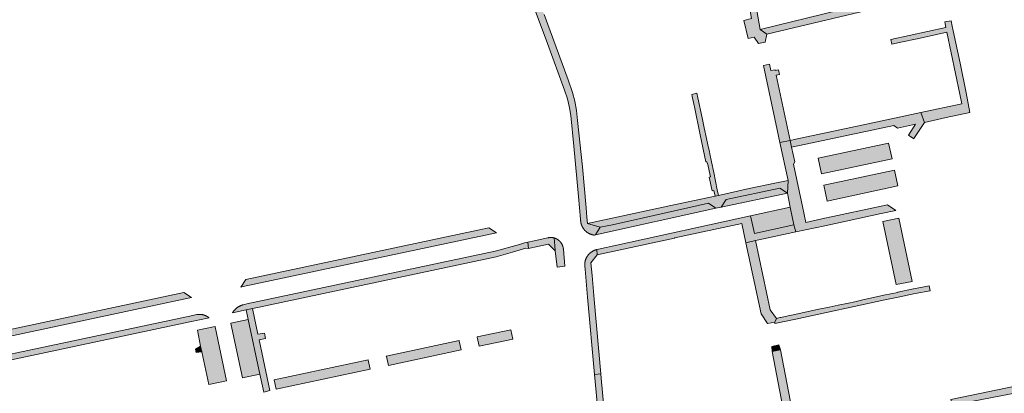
# Model space of a CAD drawing. Extents: x 97094 to 109644, y 463509 to 471969.
# Tile 325 of 362: x 105367 to 105672, y 470739 to 470855. Entities that reach past the tile are written whole.
import ezdxf

# ---------------------------------------------------------------- set-up
doc = ezdxf.new("R2010")
doc.units = 0
doc.layers.add('109 Onkruidbestrijding elementen', color=6, linetype='Continuous', lineweight=20, true_color=0xff00ff)

msp = doc.modelspace()

# ---------------------------------------------------------------- hatches: boundary and pattern name
at = {"layer": '109 Onkruidbestrijding elementen', "true_color": 0xff00ff}
for points in [[(105545.46, 470788.33), (105545.7, 470788.38), (105547.22, 470790.74), (105543.25, 470791.9), (105543.08, 470793.86), (105542.83, 470796.74), (105541.75, 470809.43), (105540.19, 470823.84), (105539.88, 470826.88), (105539.31, 470829.76), (105538.58, 470832.52), (105537.26, 470836.4), (105529.83, 470856.59), (105519.7, 470883.71), (105516.29, 470893.28), (105516.27, 470893.39), (105516.26, 470893.5), (105516.25, 470893.61), (105516.24, 470893.72), (105516.24, 470893.83), (105516.23, 470893.94), (105516.23, 470894.06), (105516.23, 470894.17), (105516.23, 470894.28), (105516.23, 470894.39), (105516.23, 470894.5), (105516.24, 470894.62), (105516.25, 470894.73), (105516.26, 470894.84), (105516.27, 470894.95), (105516.28, 470895.06), (105516.3, 470895.17), (105516.32, 470895.28), (105516.34, 470895.39), (105516.36, 470895.5), (105516.38, 470895.61), (105516.4, 470895.72), (105516.43, 470895.83), (105516.46, 470895.94), (105516.49, 470896.05), (105516.52, 470896.15), (105516.55, 470896.26), (105516.59, 470896.37), (105516.63, 470896.47), (105516.67, 470896.58), (105516.71, 470896.68), (105516.75, 470896.78), (105516.79, 470896.89), (105516.84, 470896.99), (105516.89, 470897.09), (105516.94, 470897.19), (105516.99, 470897.29), (105517.04, 470897.39), (105517.09, 470897.49), (105517.15, 470897.59), (105517.21, 470897.68), (105517.27, 470897.78), (105517.33, 470897.87), (105517.39, 470897.96), (105517.45, 470898.06), (105517.52, 470898.15), (105517.58, 470898.24), (105517.65, 470898.33), (105517.72, 470898.41), (105517.79, 470898.5), (105517.87, 470898.58), (105517.94, 470898.67), (105518.01, 470898.75), (105518.09, 470898.83), (105518.17, 470898.91), (105518.25, 470898.99), (105518.33, 470899.07), (105518.41, 470899.15), (105518.49, 470899.22), (105518.58, 470899.29), (105518.67, 470899.37), (105518.75, 470899.44), (105518.84, 470899.51), (105518.93, 470899.57), (105519.02, 470899.64), (105519.11, 470899.7), (105518.97, 470900.57), (105518.79, 470901.8), (105518.67, 470901.75), (105518.56, 470901.7), (105518.44, 470901.64), (105518.32, 470901.59), (105518.2, 470901.53), (105518.09, 470901.47), (105517.97, 470901.41), (105517.86, 470901.35), (105517.75, 470901.28), (105517.64, 470901.22), (105517.52, 470901.15), (105517.42, 470901.08), (105517.31, 470901.01), (105517.2, 470900.93), (105517.1, 470900.86), (105516.99, 470900.78), (105516.89, 470900.7), (105516.79, 470900.62), (105516.69, 470900.54), (105516.59, 470900.45), (105516.49, 470900.37), (105516.39, 470900.28), (105516.3, 470900.19), (105516.21, 470900.1), (105516.12, 470900.01), (105516.03, 470899.91), (105515.94, 470899.82), (105515.85, 470899.72), (105515.77, 470899.62), (105515.68, 470899.52), (105515.6, 470899.42), (105515.52, 470899.32), (105515.44, 470899.22), (105515.37, 470899.11), (105515.29, 470899), (105515.22, 470898.9), (105515.15, 470898.79), (105515.08, 470898.68), (105515.01, 470898.57), (105514.94, 470898.46), (105514.88, 470898.34), (105514.82, 470898.23), (105514.76, 470898.11), (105514.7, 470898), (105514.64, 470897.88), (105514.59, 470897.76), (105514.54, 470897.64), (105514.49, 470897.52), (105514.44, 470897.4), (105514.39, 470897.28), (105514.35, 470897.16), (105514.31, 470897.04), (105514.27, 470896.91), (105514.23, 470896.79), (105514.19, 470896.66), (105514.16, 470896.54), (105514.13, 470896.41), (105514.1, 470896.29), (105514.07, 470896.16), (105514.04, 470896.03), (105514.02, 470895.9), (105514, 470895.78), (105513.98, 470895.65), (105513.96, 470895.52), (105513.95, 470895.39), (105513.94, 470895.26), (105513.93, 470895.13), (105513.92, 470895), (105513.91, 470894.87), (105513.91, 470894.74), (105513.91, 470894.61), (105513.91, 470894.48), (105513.91, 470894.35), (105513.91, 470894.22), (105513.92, 470894.09), (105513.93, 470893.96), (105513.94, 470893.83), (105513.96, 470893.7), (105513.97, 470893.57), (105513.99, 470893.45), (105514.01, 470893.32), (105514.03, 470893.19), (105514.05, 470893.06), (105514.08, 470892.93), (105514.11, 470892.81), (105514.14, 470892.68), (105514.17, 470892.56), (105514.69, 470891.15), (105515.68, 470888.17), (105522.71, 470869.49), (105530.81, 470847.69), (105536.12, 470833.21), (105537.02, 470830.55), (105537.66, 470827.76), (105538.09, 470825.3), (105539.01, 470815.87), (105540.43, 470800.28), (105541.12, 470793.23), (105541.12, 470793.14), (105541.12, 470793.06), (105541.12, 470792.97), (105541.12, 470792.88), (105541.12, 470792.8), (105541.13, 470792.71), (105541.14, 470792.63), (105541.15, 470792.54), (105541.16, 470792.46), (105541.17, 470792.37), (105541.18, 470792.29), (105541.2, 470792.2), (105541.22, 470792.12), (105541.23, 470792.04), (105541.25, 470791.96), (105541.27, 470791.88), (105541.29, 470791.8), (105541.31, 470791.73), (105541.34, 470791.65), (105541.36, 470791.57), (105541.39, 470791.5), (105541.42, 470791.42), (105541.44, 470791.35), (105541.47, 470791.27), (105541.51, 470791.2), (105541.54, 470791.12), (105541.57, 470791.05), (105541.61, 470790.98), (105541.64, 470790.91), (105541.68, 470790.84), (105541.72, 470790.76), (105541.76, 470790.69), (105541.8, 470790.63), (105541.84, 470790.56), (105541.88, 470790.49), (105541.93, 470790.42), (105541.97, 470790.35), (105542.02, 470790.29), (105542.07, 470790.22), (105542.12, 470790.16), (105542.17, 470790.1), (105542.22, 470790.03), (105542.27, 470789.97), (105542.32, 470789.91), (105542.37, 470789.85), (105542.43, 470789.79), (105542.48, 470789.73), (105542.54, 470789.68), (105542.6, 470789.62), (105542.66, 470789.57), (105542.72, 470789.51), (105542.78, 470789.46), (105542.84, 470789.41), (105542.9, 470789.36), (105542.96, 470789.31), (105543.03, 470789.26), (105543.09, 470789.21), (105543.16, 470789.16), (105543.22, 470789.12), (105543.29, 470789.07), (105543.36, 470789.03), (105543.43, 470788.99), (105543.5, 470788.94), (105543.57, 470788.9), (105543.64, 470788.86), (105543.71, 470788.83), (105543.78, 470788.79), (105543.85, 470788.76), (105543.92, 470788.72), (105544, 470788.69), (105544.07, 470788.66), (105544.15, 470788.63), (105544.22, 470788.6), (105544.3, 470788.57), (105544.37, 470788.54), (105544.45, 470788.52), (105544.52, 470788.49), (105544.6, 470788.47), (105544.68, 470788.45), (105544.76, 470788.43), (105544.84, 470788.41), (105544.91, 470788.39), (105544.99, 470788.37), (105545.07, 470788.36), (105545.15, 470788.35), (105545.23, 470788.33), (105545.31, 470788.32), (105545.39, 470788.31), (105545.46, 470788.33)], [(105598.82, 470850.53), (105596.83, 470851.97), (105591.19, 470883.53), (105593.04, 470883.96), (105589.55, 470901.43), (105585.7, 470900.28), (105586.7, 470895.19), (105587.84, 470889.38), (105588.87, 470884.13), (105593.04, 470861.4), (105594.14, 470855.34), (105591.74, 470854.76), (105593.1, 470849.16), (105594.93, 470849.6), (105596.24, 470847.63), (105598.38, 470848.07), (105598.82, 470850.53)], [(105650.22, 470862.84), (105649.21, 470864.7), (105623.22, 470858.29), (105621.33, 470857.93), (105596.83, 470851.97), (105598.82, 470850.53), (105650.22, 470862.84)], [(105651.47, 470850.41), (105654.72, 470851.11), (105658.72, 470831.97), (105659.33, 470829), (105646.64, 470826.28), (105647.78, 470823.23), (105654.46, 470824.68), (105661.86, 470826.28), (105660.68, 470832.38), (105658.76, 470841.52), (105656.67, 470851.54), (105656.37, 470852.99), (105656.01, 470854.71), (105654.05, 470854.3), (105654.41, 470852.58), (105637.31, 470848.9), (105637.63, 470847.43), (105640.89, 470848.13), (105644.98, 470849.01), (105648.31, 470849.73), (105651.47, 470850.41)], [(105602.74, 470838.02), (105602.43, 470839.49), (105601.47, 470839.28), (105601.42, 470839.53), (105600.09, 470839.24), (105599.67, 470841.22), (105597.84, 470840.84), (105602.1, 470820.94), (105602.94, 470817.04), (105606.12, 470817.64), (105601.79, 470837.81), (105602.74, 470838.02)], [(105581.06, 470814.13), (105580.6, 470816.25), (105580.18, 470818.22), (105579.47, 470821.52), (105578.8, 470824.61), (105577.46, 470830.86), (105577.16, 470832.25), (105575.61, 470831.89), (105575.76, 470831.2), (105576.33, 470828.46), (105576.41, 470828.07), (105578.23, 470819.37), (105579.98, 470810.99), (105580.24, 470811.05), (105580.35, 470810.56), (105580.45, 470810.58), (105581.38, 470806.33), (105580.97, 470806.24), (105581.86, 470801.98), (105582.45, 470802.11), (105582.79, 470800.4), (105583.88, 470800.63), (105583.5, 470802.33), (105582.45, 470807.66), (105581.73, 470810.98), (105581.2, 470813.46), (105581.06, 470814.13)], [(105606.12, 470817.64), (105606.55, 470815.52), (105610.97, 470816.44), (105610.99, 470816.47), (105638.22, 470822.27), (105639.42, 470821.47), (105645, 470822.67), (105642.74, 470819.26), (105644.47, 470818.11), (105644.46, 470818.18), (105647.78, 470823.23), (105646.64, 470826.28), (105631.71, 470823.09), (105607.9, 470818.02), (105606.12, 470817.64)], [(105609.95, 470797.21), (105607.1, 470810.32), (105607.55, 470811.02), (105606.55, 470815.52), (105606.12, 470817.64), (105602.94, 470817.04), (105605.46, 470805.25), (105605.23, 470801.3), (105606.1, 470796.93), (105607.19, 470791.46), (105607.85, 470789.32), (105616.85, 470791.24), (105634.34, 470794.97), (105638.85, 470795.93), (105636.27, 470797.69), (105615.87, 470793.36), (105610.99, 470792.21), (105609.95, 470797.21)], [(105614.73, 470812.14), (105615.78, 470807.24), (105637.7, 470811.91), (105636.64, 470816.79), (105614.73, 470812.14)], [(105639.51, 470803.53), (105638.46, 470808.44), (105616.52, 470803.74), (105617.59, 470798.85), (105639.51, 470803.53)], [(105605.23, 470801.3), (105605.46, 470805.25), (105601.36, 470804.42), (105593.4, 470802.7), (105583.88, 470800.63), (105582.79, 470800.4), (105570.53, 470797.77), (105543.25, 470791.9), (105547.22, 470790.74), (105551.03, 470791.54), (105580.79, 470798.18), (105583.07, 470796.61), (105584.66, 470796.96), (105586.25, 470799.34), (105602.93, 470802.89), (105605.23, 470801.3)], [(105584.66, 470796.96), (105605.23, 470801.3), (105602.93, 470802.89), (105586.25, 470799.34), (105584.66, 470796.96)], [(105547.22, 470790.74), (105545.7, 470788.38), (105583.07, 470796.61), (105580.79, 470798.18), (105551.03, 470791.54), (105547.22, 470790.74)], [(105593.82, 470794.27), (105594.99, 470788.85), (105607.19, 470791.46), (105606.1, 470796.93), (105593.82, 470794.27)], [(105570.19, 470787.41), (105570.38, 470787.45), (105591.08, 470791.91), (105592.39, 470785.88), (105595.33, 470786.66), (105597.78, 470787.18), (105607.85, 470789.32), (105607.19, 470791.46), (105594.99, 470788.85), (105593.82, 470794.27), (105552.31, 470785.16), (105546.71, 470783.97), (105546.27, 470783.86), (105546.12, 470783.83), (105546.2, 470782.22), (105570.19, 470787.41)], [(105639.77, 470793.57), (105634.85, 470792.55), (105638.98, 470772.99), (105643.96, 470773.97), (105639.77, 470793.57)], [(105515.01, 470789.01), (105512.71, 470790.58), (105437.28, 470774.6), (105435.76, 470772.24), (105436.49, 470772.39), (105515.01, 470789.01)], [(105531.67, 470787.58), (105531.59, 470787.58), (105531.52, 470787.57), (105531.44, 470787.56), (105531.37, 470787.56), (105531.3, 470787.55), (105531.22, 470787.53), (105531.15, 470787.52), (105531.08, 470787.51), (105531, 470787.49), (105526.67, 470786.54), (105524.71, 470786.11), (105524.97, 470784.17), (105526.86, 470784.58), (105531.2, 470785.49), (105533.26, 470783.5), (105533.09, 470785.02), (105532.91, 470787.44), (105532.85, 470787.46), (105532.78, 470787.47), (105532.71, 470787.49), (105532.64, 470787.5), (105532.57, 470787.52), (105532.5, 470787.53), (105532.44, 470787.54), (105532.37, 470787.55), (105532.3, 470787.56), (105532.23, 470787.57), (105532.16, 470787.57), (105532.09, 470787.58), (105532.02, 470787.58), (105531.95, 470787.58), (105531.88, 470787.59), (105531.81, 470787.59), (105531.74, 470787.58), (105531.67, 470787.58)], [(105533.26, 470783.5), (105533.82, 470778.44), (105536.25, 470778.66), (105535.77, 470784), (105535.77, 470784.06), (105535.76, 470784.13), (105535.75, 470784.19), (105535.74, 470784.26), (105535.73, 470784.32), (105535.72, 470784.39), (105535.7, 470784.45), (105535.69, 470784.52), (105535.67, 470784.58), (105535.66, 470784.65), (105535.64, 470784.71), (105535.62, 470784.77), (105535.6, 470784.84), (105535.58, 470784.9), (105535.56, 470784.96), (105535.54, 470785.02), (105535.51, 470785.09), (105535.49, 470785.15), (105535.46, 470785.21), (105535.44, 470785.27), (105535.41, 470785.33), (105535.38, 470785.39), (105535.35, 470785.45), (105535.32, 470785.51), (105535.29, 470785.56), (105535.26, 470785.62), (105535.22, 470785.68), (105535.19, 470785.73), (105535.15, 470785.79), (105535.12, 470785.84), (105535.08, 470785.9), (105535.04, 470785.95), (105535, 470786.01), (105534.96, 470786.06), (105534.92, 470786.11), (105534.88, 470786.16), (105534.84, 470786.21), (105534.79, 470786.26), (105534.75, 470786.31), (105534.7, 470786.36), (105534.66, 470786.41), (105534.61, 470786.45), (105534.56, 470786.5), (105534.52, 470786.54), (105534.47, 470786.59), (105534.42, 470786.63), (105534.37, 470786.68), (105534.31, 470786.72), (105534.26, 470786.76), (105534.21, 470786.8), (105534.16, 470786.84), (105534.1, 470786.88), (105534.05, 470786.91), (105533.99, 470786.95), (105533.94, 470786.98), (105533.88, 470787.02), (105533.83, 470787.05), (105533.77, 470787.09), (105533.71, 470787.12), (105533.65, 470787.15), (105533.59, 470787.18), (105533.53, 470787.21), (105533.47, 470787.23), (105533.41, 470787.26), (105533.35, 470787.29), (105533.29, 470787.31), (105533.23, 470787.34), (105533.17, 470787.36), (105533.1, 470787.38), (105533.04, 470787.4), (105532.98, 470787.42), (105532.91, 470787.44), (105533.09, 470785.02), (105533.26, 470783.5)], [(105524.97, 470784.17), (105524.71, 470786.11), (105523.73, 470785.9), (105522.12, 470785.46), (105514.63, 470783.3), (105437.63, 470766.99), (105436.91, 470766.84), (105436.44, 470766.73), (105436.35, 470766.71), (105436.27, 470766.68), (105436.18, 470766.66), (105436.09, 470766.63), (105436, 470766.6), (105435.92, 470766.57), (105435.83, 470766.53), (105435.75, 470766.5), (105435.66, 470766.46), (105435.58, 470766.42), (105435.5, 470766.38), (105435.41, 470766.34), (105435.33, 470766.3), (105435.25, 470766.26), (105435.17, 470766.21), (105435.09, 470766.17), (105435.01, 470766.12), (105434.93, 470766.07), (105434.86, 470766.02), (105434.78, 470765.97), (105434.71, 470765.92), (105434.63, 470765.86), (105434.56, 470765.81), (105434.49, 470765.75), (105434.41, 470765.69), (105434.34, 470765.64), (105434.27, 470765.58), (105434.21, 470765.51), (105434.14, 470765.45), (105434.07, 470765.39), (105434.01, 470765.32), (105433.94, 470765.26), (105433.88, 470765.19), (105433.82, 470765.12), (105433.76, 470765.05), (105433.7, 470764.98), (105433.64, 470764.91), (105433.58, 470764.84), (105433.53, 470764.77), (105433.47, 470764.69), (105433.42, 470764.62), (105433.37, 470764.54), (105433.31, 470764.47), (105433.26, 470764.39), (105433.22, 470764.31), (105433.17, 470764.23), (105437.37, 470765.14), (105439.37, 470765.57), (105441.43, 470766.01), (105514.98, 470781.59), (105520.04, 470783.02), (105524.18, 470784.29), (105524.97, 470784.17)], [(105595.33, 470786.66), (105592.39, 470785.88), (105597.14, 470763.95), (105599.1, 470760.99), (105601.31, 470761.37), (105601.82, 470762.55), (105599.91, 470765.23), (105595.33, 470786.66)], [(105546.2, 470782.22), (105546.12, 470783.83), (105546.05, 470783.81), (105545.97, 470783.79), (105545.89, 470783.76), (105545.81, 470783.74), (105545.74, 470783.72), (105545.66, 470783.69), (105545.58, 470783.66), (105545.51, 470783.64), (105545.44, 470783.61), (105545.36, 470783.58), (105545.29, 470783.55), (105545.21, 470783.51), (105545.14, 470783.48), (105545.07, 470783.44), (105545, 470783.41), (105544.93, 470783.37), (105544.86, 470783.33), (105544.79, 470783.29), (105544.72, 470783.25), (105544.65, 470783.21), (105544.58, 470783.16), (105544.52, 470783.12), (105544.45, 470783.07), (105544.38, 470783.03), (105544.32, 470782.98), (105544.26, 470782.93), (105544.19, 470782.88), (105544.13, 470782.83), (105544.07, 470782.78), (105544.01, 470782.72), (105543.95, 470782.67), (105543.89, 470782.62), (105543.83, 470782.56), (105543.78, 470782.5), (105543.72, 470782.45), (105543.67, 470782.39), (105543.61, 470782.33), (105543.56, 470782.27), (105543.51, 470782.21), (105543.46, 470782.14), (105543.41, 470782.08), (105543.36, 470782.02), (105543.31, 470781.95), (105543.27, 470781.89), (105543.22, 470781.82), (105543.18, 470781.75), (105543.13, 470781.69), (105543.09, 470781.62), (105543.05, 470781.55), (105543.01, 470781.48), (105542.97, 470781.41), (105542.93, 470781.34), (105542.9, 470781.27), (105542.86, 470781.19), (105542.83, 470781.12), (105542.8, 470781.05), (105542.76, 470780.97), (105542.73, 470780.9), (105542.71, 470780.83), (105542.68, 470780.75), (105542.65, 470780.67), (105542.63, 470780.6), (105542.6, 470780.52), (105542.58, 470780.44), (105542.56, 470780.37), (105542.54, 470780.29), (105542.52, 470780.21), (105542.5, 470780.13), (105542.49, 470780.05), (105542.47, 470779.98), (105542.46, 470779.9), (105542.44, 470779.82), (105542.43, 470779.74), (105542.42, 470779.66), (105542.42, 470779.58), (105542.41, 470779.5), (105542.4, 470779.42), (105542.4, 470779.34), (105542.4, 470779.26), (105542.39, 470779.18), (105542.39, 470779.1), (105542.39, 470779.02), (105542.4, 470778.94), (105542.4, 470778.86), (105542.41, 470778.78), (105542.41, 470778.7), (105542.49, 470777.8), (105543.28, 470769.07), (105545.44, 470745.21), (105547.42, 470745.39), (105545.3, 470768.4), (105544.65, 470775.85), (105544.31, 470779.77), (105546.2, 470782.22)], [(105603.02, 470762.81), (105601.82, 470762.55), (105601.31, 470761.37), (105601.38, 470760.93), (105607.83, 470762.31), (105635.46, 470768.25), (105639.59, 470769.06), (105644.82, 470770.19), (105649.46, 470771.09), (105649.18, 470772.57), (105644.43, 470771.66), (105644.39, 470771.65), (105639.52, 470770.61), (105639.47, 470770.6), (105635.13, 470769.71), (105631.9, 470768.98), (105628.67, 470768.25), (105626.14, 470767.71), (105624.15, 470767.28), (105620.97, 470766.64), (105618.14, 470766.06), (105614.98, 470765.39), (105610.79, 470764.48), (105607.53, 470763.78), (105605.52, 470763.35), (105603.21, 470762.85), (105603.02, 470762.81)], [(105357.36, 470755.61), (105419.96, 470768.87), (105420.42, 470768.97), (105418.12, 470770.51), (105358.84, 470757.97), (105357.36, 470755.61)], [(105425.93, 470762.69), (105425.87, 470762.74), (105425.81, 470762.78), (105425.75, 470762.83), (105425.69, 470762.88), (105425.62, 470762.92), (105425.56, 470762.97), (105425.5, 470763.01), (105425.43, 470763.05), (105425.37, 470763.1), (105425.3, 470763.14), (105425.23, 470763.17), (105425.17, 470763.21), (105425.1, 470763.25), (105425.03, 470763.29), (105424.96, 470763.32), (105424.89, 470763.35), (105424.82, 470763.38), (105424.75, 470763.42), (105424.68, 470763.45), (105424.61, 470763.47), (105424.53, 470763.5), (105424.46, 470763.53), (105424.39, 470763.55), (105424.31, 470763.58), (105424.24, 470763.6), (105424.17, 470763.62), (105424.09, 470763.64), (105424.02, 470763.66), (105423.94, 470763.67), (105423.86, 470763.69), (105423.79, 470763.7), (105423.71, 470763.72), (105423.64, 470763.73), (105423.56, 470763.74), (105423.48, 470763.75), (105423.41, 470763.76), (105423.33, 470763.77), (105423.25, 470763.77), (105423.17, 470763.78), (105423.1, 470763.78), (105423.02, 470763.78), (105422.94, 470763.78), (105422.87, 470763.78), (105422.79, 470763.78), (105422.71, 470763.77), (105422.63, 470763.77), (105422.56, 470763.76), (105422.48, 470763.75), (105422.4, 470763.75), (105422.33, 470763.74), (105422.25, 470763.72), (105422.17, 470763.71), (105422.1, 470763.7), (105420.88, 470763.44), (105355.93, 470749.67), (105343.48, 470747.05), (105343.82, 470745.37), (105355.63, 470747.8), (105356.31, 470747.95), (105419.96, 470761.42), (105425.93, 470762.69)], [(105438, 470762.21), (105441.64, 470745.3), (105442.84, 470739.74), (105444.79, 470740.16), (105441.44, 470755.91), (105443.41, 470756.32), (105443.07, 470757.93), (105441.06, 470757.61), (105439.37, 470765.57), (105437.37, 470765.14), (105438, 470762.21)], [(105427.78, 470760), (105422.35, 470758.88), (105423.25, 470753.92), (105423.69, 470752.21), (105425.85, 470742.05), (105431.35, 470743.19), (105427.79, 470759.92), (105427.78, 470760)], [(105432.7, 470760.95), (105436.24, 470744.15), (105441.64, 470745.3), (105438, 470762.21), (105432.67, 470761.07), (105432.7, 470760.95)], [(105519.48, 470759.02), (105509.04, 470756.83), (105509.07, 470756.7), (105509.65, 470753.92), (105520.12, 470756.14), (105519.48, 470759.02)], [(105421.93, 470751.97), (105423.69, 470752.21), (105423.25, 470753.92), (105421.71, 470753), (105421.93, 470751.97)], [(105481.54, 470747.96), (105504.09, 470752.77), (105503.46, 470755.52), (105503.43, 470755.67), (105480.87, 470750.86), (105480.89, 470750.78), (105481.54, 470747.96)], [(105600.39, 470753.87), (105600.47, 470752.25), (105603.12, 470752.79), (105602.54, 470754.31), (105600.39, 470753.87)], [(105603.12, 470752.79), (105600.47, 470752.25), (105606.57, 470720.49), (105609.2, 470721.14), (105603.12, 470752.79)], [(105475.89, 470746.8), (105475.28, 470749.6), (105475.26, 470749.71), (105446.12, 470743.48), (105446.74, 470740.59), (105475.89, 470746.8)], [(105551.06, 470683.17), (105551.22, 470681.59), (105551.23, 470681.47), (105551.25, 470681.35), (105551.26, 470681.23), (105551.28, 470681.12), (105551.3, 470681), (105551.32, 470680.88), (105551.35, 470680.77), (105551.37, 470680.65), (105551.4, 470680.53), (105551.43, 470680.42), (105551.46, 470680.31), (105551.5, 470680.19), (105551.53, 470680.08), (105551.57, 470679.97), (105551.61, 470679.85), (105551.65, 470679.74), (105551.69, 470679.63), (105551.74, 470679.52), (105551.79, 470679.41), (105551.84, 470679.31), (105551.89, 470679.2), (105551.94, 470679.09), (105553.59, 470679.3), (105553.5, 470680.28), (105551.42, 470701.37), (105549.1, 470726.26), (105547.54, 470744.07), (105547.42, 470745.39), (105545.44, 470745.21), (105547.03, 470727.65), (105550.15, 470693.18), (105551.06, 470683.17)], [(105678.84, 470742.15), (105655.94, 470737.4), (105656.45, 470735.7), (105680.52, 470740.29), (105680.09, 470742.41), (105678.84, 470742.15)]]:
    msp.add_hatch(color=6, dxfattribs=at).paths.add_polyline_path(points)

# ---------------------------------------------------------------- linework, layer by layer
at = {"layer": '109 Onkruidbestrijding elementen', "color": 3, "true_color": 0x00ff00}
for points in [[(105598.82, 470850.53), (105596.83, 470851.97), (105591.19, 470883.53), (105593.04, 470883.96), (105589.55, 470901.43), (105585.7, 470900.28), (105586.7, 470895.19), (105587.84, 470889.38), (105588.87, 470884.13), (105593.04, 470861.4), (105594.14, 470855.34), (105591.74, 470854.76), (105593.1, 470849.16), (105594.93, 470849.6), (105596.24, 470847.63), (105598.38, 470848.07), (105598.82, 470850.53)], [(105650.22, 470862.84), (105649.21, 470864.7), (105623.22, 470858.29), (105621.33, 470857.93), (105596.83, 470851.97), (105598.82, 470850.53), (105650.22, 470862.84)], [(105651.47, 470850.41), (105654.72, 470851.11), (105658.72, 470831.97), (105659.33, 470829), (105646.64, 470826.28), (105647.78, 470823.23), (105654.46, 470824.68), (105661.86, 470826.28), (105660.68, 470832.38), (105658.76, 470841.52), (105656.67, 470851.54), (105656.37, 470852.99), (105656.01, 470854.71), (105654.05, 470854.3), (105654.41, 470852.58), (105637.31, 470848.9), (105637.63, 470847.43), (105640.89, 470848.13), (105644.98, 470849.01), (105648.31, 470849.73), (105651.47, 470850.41)], [(105602.74, 470838.02), (105602.43, 470839.49), (105601.47, 470839.28), (105601.42, 470839.53), (105600.09, 470839.24), (105599.67, 470841.22), (105597.84, 470840.84), (105602.1, 470820.94), (105602.94, 470817.04), (105606.12, 470817.64), (105601.79, 470837.81), (105602.74, 470838.02)], [(105581.06, 470814.13), (105580.6, 470816.25), (105580.18, 470818.22), (105579.47, 470821.52), (105578.8, 470824.61), (105577.46, 470830.86), (105577.16, 470832.25), (105575.61, 470831.89), (105575.76, 470831.2), (105576.33, 470828.46), (105576.41, 470828.07), (105578.23, 470819.37), (105579.98, 470810.99), (105580.24, 470811.05), (105580.35, 470810.56), (105580.45, 470810.58), (105581.38, 470806.33), (105580.97, 470806.24), (105581.86, 470801.98), (105582.45, 470802.11), (105582.79, 470800.4), (105583.88, 470800.63), (105583.5, 470802.33), (105582.45, 470807.66), (105581.73, 470810.98), (105581.2, 470813.46), (105581.06, 470814.13)], [(105606.12, 470817.64), (105606.55, 470815.52), (105610.97, 470816.44), (105610.99, 470816.47), (105638.22, 470822.27), (105639.42, 470821.47), (105645, 470822.67), (105642.74, 470819.26), (105644.47, 470818.11), (105644.46, 470818.18), (105647.78, 470823.23), (105646.64, 470826.28), (105631.71, 470823.09), (105607.9, 470818.02), (105606.12, 470817.64)], [(105609.95, 470797.21), (105607.1, 470810.32), (105607.55, 470811.02), (105606.55, 470815.52), (105606.12, 470817.64), (105602.94, 470817.04), (105605.46, 470805.25), (105605.23, 470801.3), (105606.1, 470796.93), (105607.19, 470791.46), (105607.85, 470789.32), (105616.85, 470791.24), (105634.34, 470794.97), (105638.85, 470795.93), (105636.27, 470797.69), (105615.87, 470793.36), (105610.99, 470792.21), (105609.95, 470797.21)], [(105614.73, 470812.14), (105615.78, 470807.24), (105637.7, 470811.91), (105636.64, 470816.79), (105614.73, 470812.14)], [(105639.51, 470803.53), (105638.46, 470808.44), (105616.52, 470803.74), (105617.59, 470798.85), (105639.51, 470803.53)], [(105605.23, 470801.3), (105605.46, 470805.25), (105601.36, 470804.42), (105593.4, 470802.7), (105583.88, 470800.63), (105582.79, 470800.4), (105570.53, 470797.77), (105543.25, 470791.9), (105547.22, 470790.74), (105551.03, 470791.54), (105580.79, 470798.18), (105583.07, 470796.61), (105584.66, 470796.96), (105586.25, 470799.34), (105602.93, 470802.89), (105605.23, 470801.3)], [(105584.66, 470796.96), (105605.23, 470801.3), (105602.93, 470802.89), (105586.25, 470799.34), (105584.66, 470796.96)], [(105547.22, 470790.74), (105545.7, 470788.38), (105583.07, 470796.61), (105580.79, 470798.18), (105551.03, 470791.54), (105547.22, 470790.74)], [(105593.82, 470794.27), (105594.99, 470788.85), (105607.19, 470791.46), (105606.1, 470796.93), (105593.82, 470794.27)], [(105570.19, 470787.41), (105570.38, 470787.45), (105591.08, 470791.91), (105592.39, 470785.88), (105595.33, 470786.66), (105597.78, 470787.18), (105607.85, 470789.32), (105607.19, 470791.46), (105594.99, 470788.85), (105593.82, 470794.27), (105552.31, 470785.16), (105546.71, 470783.97), (105546.27, 470783.86), (105546.12, 470783.83), (105546.2, 470782.22), (105570.19, 470787.41)], [(105639.77, 470793.57), (105634.85, 470792.55), (105638.98, 470772.99), (105643.96, 470773.97), (105639.77, 470793.57)], [(105515.01, 470789.01), (105512.71, 470790.58), (105437.28, 470774.6), (105435.76, 470772.24), (105436.49, 470772.39), (105515.01, 470789.01)], [(105531.67, 470787.58), (105531.59, 470787.58), (105531.52, 470787.57), (105531.44, 470787.56), (105531.37, 470787.56), (105531.3, 470787.55), (105531.22, 470787.53), (105531.15, 470787.52), (105531.08, 470787.51), (105531, 470787.49), (105526.67, 470786.54), (105524.71, 470786.11), (105524.97, 470784.17), (105526.86, 470784.58), (105531.2, 470785.49), (105533.26, 470783.5), (105533.09, 470785.02), (105532.91, 470787.44), (105532.85, 470787.46), (105532.78, 470787.47), (105532.71, 470787.49), (105532.64, 470787.5), (105532.57, 470787.52), (105532.5, 470787.53), (105532.44, 470787.54), (105532.37, 470787.55), (105532.3, 470787.56), (105532.23, 470787.57), (105532.16, 470787.57), (105532.09, 470787.58), (105532.02, 470787.58), (105531.95, 470787.58), (105531.88, 470787.59), (105531.81, 470787.59), (105531.74, 470787.58), (105531.67, 470787.58)], [(105533.26, 470783.5), (105533.82, 470778.44), (105536.25, 470778.66), (105535.77, 470784), (105535.77, 470784.06), (105535.76, 470784.13), (105535.75, 470784.19), (105535.74, 470784.26), (105535.73, 470784.32), (105535.72, 470784.39), (105535.7, 470784.45), (105535.69, 470784.52), (105535.67, 470784.58), (105535.66, 470784.65), (105535.64, 470784.71), (105535.62, 470784.77), (105535.6, 470784.84), (105535.58, 470784.9), (105535.56, 470784.96), (105535.54, 470785.02), (105535.51, 470785.09), (105535.49, 470785.15), (105535.46, 470785.21), (105535.44, 470785.27), (105535.41, 470785.33), (105535.38, 470785.39), (105535.35, 470785.45), (105535.32, 470785.51), (105535.29, 470785.56), (105535.26, 470785.62), (105535.22, 470785.68), (105535.19, 470785.73), (105535.15, 470785.79), (105535.12, 470785.84), (105535.08, 470785.9), (105535.04, 470785.95), (105535, 470786.01), (105534.96, 470786.06), (105534.92, 470786.11), (105534.88, 470786.16), (105534.84, 470786.21), (105534.79, 470786.26), (105534.75, 470786.31), (105534.7, 470786.36), (105534.66, 470786.41), (105534.61, 470786.45), (105534.56, 470786.5), (105534.52, 470786.54), (105534.47, 470786.59), (105534.42, 470786.63), (105534.37, 470786.68), (105534.31, 470786.72), (105534.26, 470786.76), (105534.21, 470786.8), (105534.16, 470786.84), (105534.1, 470786.88), (105534.05, 470786.91), (105533.99, 470786.95), (105533.94, 470786.98), (105533.88, 470787.02), (105533.83, 470787.05), (105533.77, 470787.09), (105533.71, 470787.12), (105533.65, 470787.15), (105533.59, 470787.18), (105533.53, 470787.21), (105533.47, 470787.23), (105533.41, 470787.26), (105533.35, 470787.29), (105533.29, 470787.31), (105533.23, 470787.34), (105533.17, 470787.36), (105533.1, 470787.38), (105533.04, 470787.4), (105532.98, 470787.42), (105532.91, 470787.44), (105533.09, 470785.02), (105533.26, 470783.5)], [(105524.97, 470784.17), (105524.71, 470786.11), (105523.73, 470785.9), (105522.12, 470785.46), (105514.63, 470783.3), (105437.63, 470766.99), (105436.91, 470766.84), (105436.44, 470766.73), (105436.35, 470766.71), (105436.27, 470766.68), (105436.18, 470766.66), (105436.09, 470766.63), (105436, 470766.6), (105435.92, 470766.57), (105435.83, 470766.53), (105435.75, 470766.5), (105435.66, 470766.46), (105435.58, 470766.42), (105435.5, 470766.38), (105435.41, 470766.34), (105435.33, 470766.3), (105435.25, 470766.26), (105435.17, 470766.21), (105435.09, 470766.17), (105435.01, 470766.12), (105434.93, 470766.07), (105434.86, 470766.02), (105434.78, 470765.97), (105434.71, 470765.92), (105434.63, 470765.86), (105434.56, 470765.81), (105434.49, 470765.75), (105434.41, 470765.69), (105434.34, 470765.64), (105434.27, 470765.58), (105434.21, 470765.51), (105434.14, 470765.45), (105434.07, 470765.39), (105434.01, 470765.32), (105433.94, 470765.26), (105433.88, 470765.19), (105433.82, 470765.12), (105433.76, 470765.05), (105433.7, 470764.98), (105433.64, 470764.91), (105433.58, 470764.84), (105433.53, 470764.77), (105433.47, 470764.69), (105433.42, 470764.62), (105433.37, 470764.54), (105433.31, 470764.47), (105433.26, 470764.39), (105433.22, 470764.31), (105433.17, 470764.23), (105437.37, 470765.14), (105439.37, 470765.57), (105441.43, 470766.01), (105514.98, 470781.59), (105520.04, 470783.02), (105524.18, 470784.29), (105524.97, 470784.17)], [(105595.33, 470786.66), (105592.39, 470785.88), (105597.14, 470763.95), (105599.1, 470760.99), (105601.31, 470761.37), (105601.82, 470762.55), (105599.91, 470765.23), (105595.33, 470786.66)], [(105546.2, 470782.22), (105546.12, 470783.83), (105546.05, 470783.81), (105545.97, 470783.79), (105545.89, 470783.76), (105545.81, 470783.74), (105545.74, 470783.72), (105545.66, 470783.69), (105545.58, 470783.66), (105545.51, 470783.64), (105545.44, 470783.61), (105545.36, 470783.58), (105545.29, 470783.55), (105545.21, 470783.51), (105545.14, 470783.48), (105545.07, 470783.44), (105545, 470783.41), (105544.93, 470783.37), (105544.86, 470783.33), (105544.79, 470783.29), (105544.72, 470783.25), (105544.65, 470783.21), (105544.58, 470783.16), (105544.52, 470783.12), (105544.45, 470783.07), (105544.38, 470783.03), (105544.32, 470782.98), (105544.26, 470782.93), (105544.19, 470782.88), (105544.13, 470782.83), (105544.07, 470782.78), (105544.01, 470782.72), (105543.95, 470782.67), (105543.89, 470782.62), (105543.83, 470782.56), (105543.78, 470782.5), (105543.72, 470782.45), (105543.67, 470782.39), (105543.61, 470782.33), (105543.56, 470782.27), (105543.51, 470782.21), (105543.46, 470782.14), (105543.41, 470782.08), (105543.36, 470782.02), (105543.31, 470781.95), (105543.27, 470781.89), (105543.22, 470781.82), (105543.18, 470781.75), (105543.13, 470781.69), (105543.09, 470781.62), (105543.05, 470781.55), (105543.01, 470781.48), (105542.97, 470781.41), (105542.93, 470781.34), (105542.9, 470781.27), (105542.86, 470781.19), (105542.83, 470781.12), (105542.8, 470781.05), (105542.76, 470780.97), (105542.73, 470780.9), (105542.71, 470780.83), (105542.68, 470780.75), (105542.65, 470780.67), (105542.63, 470780.6), (105542.6, 470780.52), (105542.58, 470780.44), (105542.56, 470780.37), (105542.54, 470780.29), (105542.52, 470780.21), (105542.5, 470780.13), (105542.49, 470780.05), (105542.47, 470779.98), (105542.46, 470779.9), (105542.44, 470779.82), (105542.43, 470779.74), (105542.42, 470779.66), (105542.42, 470779.58), (105542.41, 470779.5), (105542.4, 470779.42), (105542.4, 470779.34), (105542.4, 470779.26), (105542.39, 470779.18), (105542.39, 470779.1), (105542.39, 470779.02), (105542.4, 470778.94), (105542.4, 470778.86), (105542.41, 470778.78), (105542.41, 470778.7), (105542.49, 470777.8), (105543.28, 470769.07), (105545.44, 470745.21), (105547.42, 470745.39), (105545.3, 470768.4), (105544.65, 470775.85), (105544.31, 470779.77), (105546.2, 470782.22)], [(105603.02, 470762.81), (105601.82, 470762.55), (105601.31, 470761.37), (105601.38, 470760.93), (105607.83, 470762.31), (105635.46, 470768.25), (105639.59, 470769.06), (105644.82, 470770.19), (105649.46, 470771.09), (105649.18, 470772.57), (105644.43, 470771.66), (105644.39, 470771.65), (105639.52, 470770.61), (105639.47, 470770.6), (105635.13, 470769.71), (105631.9, 470768.98), (105628.67, 470768.25), (105626.14, 470767.71), (105624.15, 470767.28), (105620.97, 470766.64), (105618.14, 470766.06), (105614.98, 470765.39), (105610.79, 470764.48), (105607.53, 470763.78), (105605.52, 470763.35), (105603.21, 470762.85), (105603.02, 470762.81)], [(105357.36, 470755.61), (105419.96, 470768.87), (105420.42, 470768.97), (105418.12, 470770.51), (105358.84, 470757.97), (105357.36, 470755.61)], [(105438, 470762.21), (105441.64, 470745.3), (105442.84, 470739.74), (105444.79, 470740.16), (105441.44, 470755.91), (105443.41, 470756.32), (105443.07, 470757.93), (105441.06, 470757.61), (105439.37, 470765.57), (105437.37, 470765.14), (105438, 470762.21)], [(105427.78, 470760), (105422.35, 470758.88), (105423.25, 470753.92), (105423.69, 470752.21), (105425.85, 470742.05), (105431.35, 470743.19), (105427.79, 470759.92), (105427.78, 470760)], [(105432.7, 470760.95), (105436.24, 470744.15), (105441.64, 470745.3), (105438, 470762.21), (105432.67, 470761.07), (105432.7, 470760.95)], [(105519.48, 470759.02), (105509.04, 470756.83), (105509.07, 470756.7), (105509.65, 470753.92), (105520.12, 470756.14), (105519.48, 470759.02)], [(105421.93, 470751.97), (105423.69, 470752.21), (105423.25, 470753.92), (105421.71, 470753), (105421.93, 470751.97)], [(105481.54, 470747.96), (105504.09, 470752.77), (105503.46, 470755.52), (105503.43, 470755.67), (105480.87, 470750.86), (105480.89, 470750.78), (105481.54, 470747.96)], [(105600.39, 470753.87), (105600.47, 470752.25), (105603.12, 470752.79), (105602.54, 470754.31), (105600.39, 470753.87)], [(105603.12, 470752.79), (105600.47, 470752.25), (105606.57, 470720.49), (105609.2, 470721.14), (105603.12, 470752.79)], [(105475.89, 470746.8), (105475.28, 470749.6), (105475.26, 470749.71), (105446.12, 470743.48), (105446.74, 470740.59), (105475.89, 470746.8)], [(105678.84, 470742.15), (105655.94, 470737.4), (105656.45, 470735.7), (105680.52, 470740.29), (105680.09, 470742.41), (105678.84, 470742.15)]]:
    msp.add_lwpolyline(points, close=True, dxfattribs=at)
for points in [[(105522.71, 470869.49), (105530.81, 470847.69), (105536.12, 470833.21), (105537.02, 470830.55), (105537.66, 470827.76), (105538.09, 470825.3), (105539.01, 470815.87), (105540.43, 470800.28), (105541.12, 470793.23), (105541.12, 470793.14), (105541.12, 470793.06), (105541.12, 470792.97), (105541.12, 470792.88), (105541.12, 470792.8), (105541.13, 470792.71), (105541.14, 470792.63), (105541.15, 470792.54), (105541.16, 470792.46), (105541.17, 470792.37), (105541.18, 470792.29), (105541.2, 470792.2), (105541.22, 470792.12), (105541.23, 470792.04), (105541.25, 470791.96), (105541.27, 470791.88), (105541.29, 470791.8), (105541.31, 470791.73), (105541.34, 470791.65), (105541.36, 470791.57), (105541.39, 470791.5), (105541.42, 470791.42), (105541.44, 470791.35), (105541.47, 470791.27), (105541.51, 470791.2), (105541.54, 470791.12), (105541.57, 470791.05), (105541.61, 470790.98), (105541.64, 470790.91), (105541.68, 470790.84), (105541.72, 470790.76), (105541.76, 470790.69), (105541.8, 470790.63), (105541.84, 470790.56), (105541.88, 470790.49), (105541.93, 470790.42), (105541.97, 470790.35), (105542.02, 470790.29), (105542.07, 470790.22), (105542.12, 470790.16), (105542.17, 470790.1), (105542.22, 470790.03), (105542.27, 470789.97), (105542.32, 470789.91), (105542.37, 470789.85), (105542.43, 470789.79), (105542.48, 470789.73), (105542.54, 470789.68), (105542.6, 470789.62), (105542.66, 470789.57), (105542.72, 470789.51), (105542.78, 470789.46), (105542.84, 470789.41), (105542.9, 470789.36), (105542.96, 470789.31), (105543.03, 470789.26), (105543.09, 470789.21), (105543.16, 470789.16), (105543.22, 470789.12), (105543.29, 470789.07), (105543.36, 470789.03), (105543.43, 470788.99), (105543.5, 470788.94), (105543.57, 470788.9), (105543.64, 470788.86), (105543.71, 470788.83), (105543.78, 470788.79), (105543.85, 470788.76), (105543.92, 470788.72), (105544, 470788.69), (105544.07, 470788.66), (105544.15, 470788.63), (105544.22, 470788.6), (105544.3, 470788.57), (105544.37, 470788.54), (105544.45, 470788.52), (105544.52, 470788.49), (105544.6, 470788.47), (105544.68, 470788.45), (105544.76, 470788.43), (105544.84, 470788.41), (105544.91, 470788.39), (105544.99, 470788.37), (105545.07, 470788.36), (105545.15, 470788.35), (105545.23, 470788.33), (105545.31, 470788.32), (105545.39, 470788.31), (105545.46, 470788.33), (105545.46, 470788.33), (105545.7, 470788.38), (105547.22, 470790.74), (105543.25, 470791.9), (105543.08, 470793.86), (105542.83, 470796.74), (105541.75, 470809.43), (105540.19, 470823.84), (105539.88, 470826.88), (105539.31, 470829.76), (105538.58, 470832.52), (105537.26, 470836.4), (105529.83, 470856.59)], [(105356.31, 470747.95), (105419.96, 470761.42), (105425.93, 470762.69), (105425.93, 470762.69), (105425.87, 470762.74), (105425.81, 470762.78), (105425.75, 470762.83), (105425.69, 470762.88), (105425.62, 470762.92), (105425.56, 470762.97), (105425.5, 470763.01), (105425.43, 470763.05), (105425.37, 470763.1), (105425.3, 470763.14), (105425.23, 470763.17), (105425.17, 470763.21), (105425.1, 470763.25), (105425.03, 470763.29), (105424.96, 470763.32), (105424.89, 470763.35), (105424.82, 470763.38), (105424.75, 470763.42), (105424.68, 470763.45), (105424.61, 470763.47), (105424.53, 470763.5), (105424.46, 470763.53), (105424.39, 470763.55), (105424.31, 470763.58), (105424.24, 470763.6), (105424.17, 470763.62), (105424.09, 470763.64), (105424.02, 470763.66), (105423.94, 470763.67), (105423.86, 470763.69), (105423.79, 470763.7), (105423.71, 470763.72), (105423.64, 470763.73), (105423.56, 470763.74), (105423.48, 470763.75), (105423.41, 470763.76), (105423.33, 470763.77), (105423.25, 470763.77), (105423.17, 470763.78), (105423.1, 470763.78), (105423.02, 470763.78), (105422.94, 470763.78), (105422.87, 470763.78), (105422.79, 470763.78), (105422.71, 470763.77), (105422.63, 470763.77), (105422.56, 470763.76), (105422.48, 470763.75), (105422.4, 470763.75), (105422.33, 470763.74), (105422.25, 470763.72), (105422.17, 470763.71), (105422.1, 470763.7), (105420.88, 470763.44), (105355.93, 470749.67)], [(105549.1, 470726.26), (105547.54, 470744.07), (105547.42, 470745.39), (105545.44, 470745.21), (105547.03, 470727.65)]]:
    msp.add_lwpolyline(points, dxfattribs=at)

doc.saveas('drawing.dxf')
